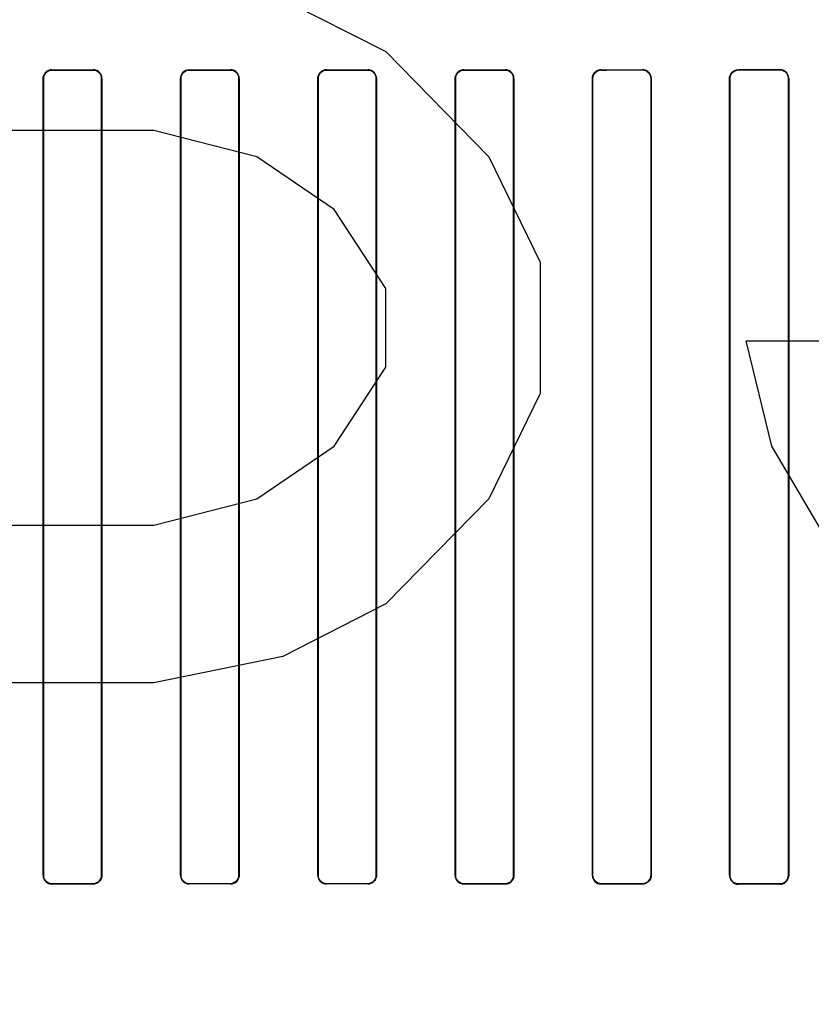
# Model space of a CAD drawing. Header units: millimetres. Extents: x 0 to 297, y 0 to 210.
# Tile 352 of 499: x 240.359 to 240.561, y 157.272 to 157.523. Entities that reach past the tile are written whole.
import ezdxf

# ---------------------------------------------------------------- set-up
doc = ezdxf.new("R2010")
doc.units = ezdxf.units.MM
doc.header["$LTSCALE"] = 16.335
doc.layers.get('0').update_dxf_attribs({"linetype": 'CONTINUOUS'})
for name, color, linetype in [('AXES_REF', 7, 'CONTINUOUS'), ('INTFCLR_1', 7, 'CONTINUOUS'), ('INTFCLR_72935', 7, 'CONTINUOUS')]:
    doc.layers.add(name, color=color, linetype=linetype)

msp = doc.modelspace()

# ---------------------------------------------------------------- linework, layer by layer
at = {"color": 7, "linetype": 'Continuous'}
for p, q in [((240.42579, 157.52822), (240.45204, 157.51482)), ((240.45204, 157.51482), (240.47829, 157.48801)), ((240.39297, 157.49471), (240.3536, 157.49471)), ((240.41922, 157.48801), (240.39297, 157.49471)), ((240.43891, 157.4746), (240.41922, 157.48801)), ((240.47829, 157.48801), (240.49141, 157.4612)), ((240.45204, 157.4545), (240.43891, 157.4746)), ((240.49141, 157.4612), (240.49141, 157.42769)), ((240.45204, 157.43439), (240.45204, 157.4545)), ((240.55047, 157.41428), (240.54391, 157.44109)), ((240.54391, 157.44109), (240.58329, 157.44109)), ((240.43891, 157.41428), (240.45204, 157.43439)), ((240.49141, 157.42769), (240.47829, 157.40088)), ((240.41922, 157.40088), (240.43891, 157.41428)), ((240.57016, 157.38077), (240.55047, 157.41428)), ((240.39297, 157.39418), (240.41922, 157.40088)), ((240.47829, 157.40088), (240.45204, 157.37407)), ((240.34047, 157.39418), (240.39297, 157.39418)), ((240.45204, 157.37407), (240.42579, 157.36067)), ((240.42579, 157.36067), (240.39297, 157.35396)), ((240.39297, 157.35396), (240.34047, 157.35396))]:
    msp.add_line(p, q, dxfattribs=at)
for radius in [6.78708, 6.7865, 6.74304]:
    msp.add_circle((241.48891, 154.71146), radius, dxfattribs=at)
for radius, start, end in [(6.72, 278.277129, 261.722871), (6.874, 113.082692, 346.830891)]:
    msp.add_arc((241.48891, 154.71146), radius, start, end, dxfattribs=at)
at = {"layer": 'AXES_REF', "color": 9, "linetype": 'Continuous'}
msp.add_circle((241.48891, 154.71146), 4.15, dxfattribs=at)
msp.add_arc((241.48891, 154.71146), 6.19116, 94.411812, 85.588188, dxfattribs=at)
at = {"layer": 'INTFCLR_1', "color": 9, "linetype": 'Continuous'}
for p, q in [((240.36697, 157.51012), (240.36697, 157.5102)), ((240.37747, 157.51019), (240.37747, 157.51012)), ((240.40197, 157.51011), (240.40197, 157.51018)), ((240.41247, 157.51018), (240.41247, 157.51011)), ((240.43697, 157.51011), (240.43697, 157.51018)), ((240.44747, 157.51018), (240.44747, 157.51011)), ((240.47197, 157.51012), (240.47197, 157.51019)), ((240.48247, 157.5102), (240.48247, 157.51012)), ((240.50697, 157.51014), (240.50697, 157.51021)), ((240.51747, 157.51022), (240.51747, 157.51015)), ((240.54197, 157.51017), (240.54197, 157.51025)), ((240.55247, 157.51026), (240.55247, 157.51018)), ((240.36472, 157.50795), (240.3648, 157.50795)), ((240.37963, 157.50795), (240.3797, 157.50795)), ((240.39974, 157.50795), (240.39981, 157.50795)), ((240.41462, 157.50795), (240.41469, 157.50795)), ((240.43474, 157.50795), (240.43481, 157.50795)), ((240.44962, 157.50795), (240.44969, 157.50795)), ((240.46973, 157.50795), (240.4698, 157.50795)), ((240.48463, 157.50795), (240.48471, 157.50795)), ((240.50471, 157.50795), (240.50478, 157.50795)), ((240.51966, 157.50795), (240.51973, 157.50795)), ((240.53967, 157.50795), (240.53975, 157.50795)), ((240.5547, 157.50795), (240.55477, 157.50795)), ((240.3648, 157.30495), (240.36472, 157.30495)), ((240.36697, 157.30271), (240.36697, 157.30279)), ((240.37747, 157.30279), (240.37747, 157.30272)), ((240.3797, 157.30495), (240.37963, 157.30495)), ((240.39981, 157.30495), (240.39974, 157.30495)), ((240.40197, 157.30273), (240.40197, 157.3028)), ((240.41247, 157.3028), (240.41247, 157.30273)), ((240.41469, 157.30495), (240.41462, 157.30495)), ((240.43481, 157.30495), (240.43474, 157.30495)), ((240.43697, 157.30273), (240.43697, 157.3028)), ((240.44747, 157.3028), (240.44747, 157.30273)), ((240.44969, 157.30495), (240.44962, 157.30495)), ((240.4698, 157.30495), (240.46973, 157.30495)), ((240.47197, 157.30272), (240.47197, 157.30279)), ((240.48247, 157.30279), (240.48247, 157.30271)), ((240.48471, 157.30495), (240.48463, 157.30495)), ((240.50478, 157.30495), (240.50471, 157.30495)), ((240.50697, 157.3027), (240.50697, 157.30277)), ((240.51747, 157.30276), (240.51747, 157.30269)), ((240.51973, 157.30495), (240.51966, 157.30495)), ((240.53975, 157.30495), (240.53967, 157.30495)), ((240.54197, 157.30266), (240.54197, 157.30274)), ((240.55247, 157.30273), (240.55247, 157.30265)), ((240.55477, 157.30495), (240.5547, 157.30495))]:
    msp.add_line(p, q, dxfattribs=at)
at = {"layer": 'INTFCLR_1', "color": 6, "linetype": 'Continuous'}
for p, q in [((240.36472, 157.50795), (240.36472, 157.30495)), ((240.3648, 157.50795), (240.3648, 157.30495)), ((240.37963, 157.30495), (240.37963, 157.50795)), ((240.3797, 157.30495), (240.3797, 157.50795)), ((240.39974, 157.50795), (240.39974, 157.30495)), ((240.39981, 157.50795), (240.39981, 157.30495)), ((240.41462, 157.30495), (240.41462, 157.50795)), ((240.41469, 157.30495), (240.41469, 157.50795)), ((240.43474, 157.50795), (240.43474, 157.30495)), ((240.43481, 157.50795), (240.43481, 157.30495)), ((240.44962, 157.30495), (240.44962, 157.50795)), ((240.44969, 157.30495), (240.44969, 157.50795)), ((240.46973, 157.50795), (240.46973, 157.30495)), ((240.4698, 157.50795), (240.4698, 157.30495)), ((240.48463, 157.30495), (240.48463, 157.50795)), ((240.48471, 157.30495), (240.48471, 157.50795)), ((240.50471, 157.50795), (240.50471, 157.30495)), ((240.50478, 157.50795), (240.50478, 157.30495)), ((240.51966, 157.30495), (240.51966, 157.50795)), ((240.51973, 157.30495), (240.51973, 157.50795)), ((240.53967, 157.50795), (240.53967, 157.30495)), ((240.53975, 157.50795), (240.53975, 157.30495)), ((240.5547, 157.30495), (240.5547, 157.50795)), ((240.55477, 157.30495), (240.55477, 157.50795))]:
    msp.add_line(p, q, dxfattribs=at)
for centre, major_axis, start_param, end_param in [((240.42472, 157.51145), (0.36509, 0), -1.729645, -1.700582), ((240.42472, 157.51145), (0.38609, 0), -1.720938, -1.693486), ((240.42472, 157.51145), (0.36509, 0), -1.633151, -1.604356), ((240.42472, 157.51145), (0.38609, 0), -1.629755, -1.60253), ((240.42472, 157.51145), (0.36509, 0), -1.537236, -1.508442), ((240.42472, 157.51145), (0.38609, 0), -1.539062, -1.511838), ((240.42472, 157.51145), (0.36509, 0), -1.441011, -1.411947), ((240.42472, 157.51145), (0.38609, 0), -1.448107, -1.420655), ((240.42472, 157.51145), (0.36509, 0), -1.343557, -1.313932), ((240.42472, 157.51145), (0.38609, 0), -1.356116, -1.328192), ((240.42472, 157.51145), (0.36509, 0), -1.243846, -1.213314), ((240.42472, 157.51145), (0.38609, 0), -1.262235, -1.233556), ((240.42472, 157.30145), (0.38609, 0), 1.693486, 1.720938), ((240.42472, 157.30145), (0.36509, 0), 1.700582, 1.729645), ((240.42472, 157.30145), (0.38609, 0), 1.60253, 1.629755), ((240.42472, 157.30145), (0.36509, 0), 1.604356, 1.633151), ((240.42472, 157.30145), (0.38609, 0), 1.511838, 1.539062), ((240.42472, 157.30145), (0.36509, 0), 1.508442, 1.537236), ((240.42472, 157.30145), (0.38609, 0), 1.420655, 1.448107), ((240.42472, 157.30145), (0.36509, 0), 1.411947, 1.441011), ((240.42472, 157.30145), (0.38609, 0), 1.328192, 1.356116), ((240.42472, 157.30145), (0.36509, 0), 1.313932, 1.343557), ((240.42472, 157.30145), (0.38609, 0), 1.233556, 1.262235), ((240.42472, 157.30145), (0.36509, 0), 1.213314, 1.243846)]:
    msp.add_ellipse(centre, major_axis=major_axis, ratio=0.003491, start_param=start_param, end_param=end_param, dxfattribs=at)
for points, knots in [([(240.36472, 157.50795), (240.36472, 157.50847), (240.36514, 157.50966), (240.36634, 157.5102), (240.36697, 157.5102)], [0, 0, 0, 0, 0.453611, 1, 1, 1, 1]), ([(240.36697, 157.51012), (240.36641, 157.51012), (240.36526, 157.50966), (240.3648, 157.5085), (240.3648, 157.50795)], [0, 0, 0, 0, 0.502967, 1, 1, 1, 1]), ([(240.3797, 157.50795), (240.3797, 157.50852), (240.37922, 157.50971), (240.37804, 157.51019), (240.37747, 157.51019)], [0, 0, 0, 0, 0.499539, 1, 1, 1, 1]), ([(240.37963, 157.50795), (240.37963, 157.50846), (240.37922, 157.5096), (240.37807, 157.51012), (240.37747, 157.51012)], [0, 0, 0, 0, 0.455659, 1, 1, 1, 1]), ([(240.39974, 157.50795), (240.39974, 157.50848), (240.40016, 157.50965), (240.40135, 157.51018), (240.40197, 157.51018)], [0, 0, 0, 0, 0.459315, 1, 1, 1, 1]), ([(240.40197, 157.51011), (240.40141, 157.51011), (240.40027, 157.50965), (240.39981, 157.5085), (240.39981, 157.50795)], [0, 0, 0, 0, 0.501233, 1, 1, 1, 1]), ([(240.41469, 157.50795), (240.41469, 157.50852), (240.41422, 157.50971), (240.41303, 157.51018), (240.41247, 157.51018)], [0, 0, 0, 0, 0.500819, 1, 1, 1, 1]), ([(240.41462, 157.50795), (240.41462, 157.50845), (240.41422, 157.50959), (240.41306, 157.51011), (240.41247, 157.51011)], [0, 0, 0, 0, 0.453813, 1, 1, 1, 1]), ([(240.43474, 157.50795), (240.43474, 157.50847), (240.43515, 157.50964), (240.43635, 157.51018), (240.43697, 157.51018)], [0, 0, 0, 0, 0.453711, 1, 1, 1, 1]), ([(240.43697, 157.51011), (240.43641, 157.51011), (240.43527, 157.50965), (240.43481, 157.5085), (240.43481, 157.50795)], [0, 0, 0, 0, 0.50096, 1, 1, 1, 1]), ([(240.44969, 157.50795), (240.44969, 157.50852), (240.44922, 157.50971), (240.44803, 157.51018), (240.44747, 157.51018)], [0, 0, 0, 0, 0.500481, 1, 1, 1, 1]), ([(240.44962, 157.50795), (240.44962, 157.50846), (240.44921, 157.5096), (240.44806, 157.51011), (240.44747, 157.51011)], [0, 0, 0, 0, 0.459192, 1, 1, 1, 1]), ([(240.46973, 157.50795), (240.46973, 157.50847), (240.47015, 157.50965), (240.47134, 157.51019), (240.47197, 157.51019)], [0, 0, 0, 0, 0.455466, 1, 1, 1, 1]), ([(240.47197, 157.51012), (240.47141, 157.51012), (240.47026, 157.50965), (240.4698, 157.5085), (240.4698, 157.50795)], [0, 0, 0, 0, 0.502135, 1, 1, 1, 1]), ([(240.48471, 157.50795), (240.48471, 157.50853), (240.48423, 157.50972), (240.48304, 157.5102), (240.48247, 157.5102)], [0, 0, 0, 0, 0.498498, 1, 1, 1, 1]), ([(240.48463, 157.50795), (240.48463, 157.50846), (240.48423, 157.5096), (240.48307, 157.51012), (240.48247, 157.51012)], [0, 0, 0, 0, 0.453787, 1, 1, 1, 1]), ([(240.50471, 157.50795), (240.50471, 157.50847), (240.50512, 157.50966), (240.50633, 157.51021), (240.50697, 157.51021)], [0, 0, 0, 0, 0.449916, 1, 1, 1, 1]), ([(240.50697, 157.51014), (240.5064, 157.51014), (240.50524, 157.50967), (240.50478, 157.50851), (240.50478, 157.50795)], [0, 0, 0, 0, 0.504817, 1, 1, 1, 1]), ([(240.51973, 157.50795), (240.51973, 157.50847), (240.51933, 157.50966), (240.51811, 157.51022), (240.51747, 157.51022)], [0, 0, 0, 0, 0.442114, 1, 1, 1, 1]), ([(240.51966, 157.50795), (240.51966, 157.50846), (240.51926, 157.50961), (240.51808, 157.51015), (240.51747, 157.51015)], [0, 0, 0, 0, 0.449607, 1, 1, 1, 1]), ([(240.53967, 157.50795), (240.53967, 157.50847), (240.54009, 157.50968), (240.54132, 157.51025), (240.54197, 157.51025)], [0, 0, 0, 0, 0.444674, 1, 1, 1, 1]), ([(240.54197, 157.51017), (240.54139, 157.51017), (240.54021, 157.50968), (240.53975, 157.50851), (240.53975, 157.50795)], [0, 0, 0, 0, 0.509134, 1, 1, 1, 1]), ([(240.55477, 157.50795), (240.55477, 157.50847), (240.55437, 157.50968), (240.55313, 157.51026), (240.55247, 157.51026)], [0, 0, 0, 0, 0.436745, 1, 1, 1, 1]), ([(240.5547, 157.50795), (240.5547, 157.50845), (240.5543, 157.50962), (240.5531, 157.51018), (240.55247, 157.51018)], [0, 0, 0, 0, 0.438001, 1, 1, 1, 1]), ([(240.36472, 157.30495), (240.36472, 157.30438), (240.3652, 157.30319), (240.36639, 157.30271), (240.36697, 157.30271)], [0, 0, 0, 0, 0.498499, 1, 1, 1, 1]), ([(240.3648, 157.30495), (240.3648, 157.30445), (240.3652, 157.30331), (240.36636, 157.30279), (240.36697, 157.30279)], [0, 0, 0, 0, 0.453787, 1, 1, 1, 1]), ([(240.37747, 157.30279), (240.37802, 157.30279), (240.37917, 157.30326), (240.37963, 157.30441), (240.37963, 157.30495)], [0, 0, 0, 0, 0.502137, 1, 1, 1, 1]), ([(240.3797, 157.30495), (240.3797, 157.30444), (240.37928, 157.30326), (240.37809, 157.30272), (240.37747, 157.30272)], [0, 0, 0, 0, 0.455466, 1, 1, 1, 1]), ([(240.39974, 157.30495), (240.39974, 157.30439), (240.40021, 157.3032), (240.4014, 157.30273), (240.40197, 157.30273)], [0, 0, 0, 0, 0.500481, 1, 1, 1, 1]), ([(240.39981, 157.30495), (240.39981, 157.30445), (240.40022, 157.30331), (240.40137, 157.3028), (240.40197, 157.3028)], [0, 0, 0, 0, 0.459192, 1, 1, 1, 1]), ([(240.41247, 157.3028), (240.41302, 157.3028), (240.41416, 157.30326), (240.41462, 157.30441), (240.41462, 157.30495)], [0, 0, 0, 0, 0.500961, 1, 1, 1, 1]), ([(240.41469, 157.30495), (240.41469, 157.30444), (240.41428, 157.30327), (240.41309, 157.30273), (240.41247, 157.30273)], [0, 0, 0, 0, 0.453711, 1, 1, 1, 1]), ([(240.43474, 157.30495), (240.43474, 157.30439), (240.43522, 157.3032), (240.4364, 157.30273), (240.43697, 157.30273)], [0, 0, 0, 0, 0.500819, 1, 1, 1, 1]), ([(240.43481, 157.30495), (240.43481, 157.30446), (240.43521, 157.30332), (240.43637, 157.3028), (240.43697, 157.3028)], [0, 0, 0, 0, 0.453813, 1, 1, 1, 1]), ([(240.44747, 157.3028), (240.44802, 157.3028), (240.44916, 157.30326), (240.44962, 157.30441), (240.44962, 157.30495)], [0, 0, 0, 0, 0.501232, 1, 1, 1, 1]), ([(240.44969, 157.30495), (240.44969, 157.30443), (240.44927, 157.30326), (240.44808, 157.30273), (240.44747, 157.30273)], [0, 0, 0, 0, 0.459316, 1, 1, 1, 1]), ([(240.46973, 157.30495), (240.46973, 157.30438), (240.47021, 157.3032), (240.47139, 157.30272), (240.47197, 157.30272)], [0, 0, 0, 0, 0.499537, 1, 1, 1, 1]), ([(240.4698, 157.30495), (240.4698, 157.30445), (240.47021, 157.30331), (240.47137, 157.30279), (240.47197, 157.30279)], [0, 0, 0, 0, 0.455659, 1, 1, 1, 1]), ([(240.48247, 157.30279), (240.48302, 157.30279), (240.48417, 157.30325), (240.48463, 157.3044), (240.48463, 157.30495)], [0, 0, 0, 0, 0.502968, 1, 1, 1, 1]), ([(240.48471, 157.30495), (240.48471, 157.30444), (240.48429, 157.30325), (240.48309, 157.30271), (240.48247, 157.30271)], [0, 0, 0, 0, 0.453611, 1, 1, 1, 1]), ([(240.50471, 157.30495), (240.50471, 157.30438), (240.50519, 157.30318), (240.50639, 157.3027), (240.50697, 157.3027)], [0, 0, 0, 0, 0.496563, 1, 1, 1, 1]), ([(240.50478, 157.30495), (240.50478, 157.30445), (240.50519, 157.3033), (240.50635, 157.30277), (240.50697, 157.30277)], [0, 0, 0, 0, 0.450447, 1, 1, 1, 1]), ([(240.51747, 157.30276), (240.51803, 157.30276), (240.5192, 157.30324), (240.51966, 157.3044), (240.51966, 157.30495)], [0, 0, 0, 0, 0.506254, 1, 1, 1, 1]), ([(240.51973, 157.30495), (240.51973, 157.30444), (240.51932, 157.30324), (240.5181, 157.30269), (240.51747, 157.30269)], [0, 0, 0, 0, 0.448932, 1, 1, 1, 1]), ([(240.53967, 157.30495), (240.53967, 157.30444), (240.54008, 157.30324), (240.54131, 157.30266), (240.54197, 157.30266)], [0, 0, 0, 0, 0.439306, 1, 1, 1, 1]), ([(240.53975, 157.30495), (240.53975, 157.30445), (240.54015, 157.30329), (240.54134, 157.30274), (240.54197, 157.30274)], [0, 0, 0, 0, 0.445822, 1, 1, 1, 1]), ([(240.55247, 157.30273), (240.55305, 157.30273), (240.55423, 157.30322), (240.5547, 157.3044), (240.5547, 157.30495)], [0, 0, 0, 0, 0.511254, 1, 1, 1, 1]), ([(240.55247, 157.30265), (240.55301, 157.30265), (240.55422, 157.30308), (240.55477, 157.30432), (240.55477, 157.30495)], [0, 0, 0, 0, 0.459212, 1, 1, 1, 1])]:
    msp.add_open_spline(points, degree=3, knots=knots, dxfattribs=at)
at = {"layer": 'INTFCLR_72935', "color": 9, "linetype": 'Continuous'}
for p, q in [((240.36697, 157.5102), (240.36697, 157.51012)), ((240.37747, 157.51012), (240.37747, 157.51019)), ((240.40197, 157.51018), (240.40197, 157.51011)), ((240.41247, 157.51011), (240.41247, 157.51018)), ((240.43697, 157.51018), (240.43697, 157.51011)), ((240.44747, 157.51011), (240.44747, 157.51018)), ((240.47197, 157.51019), (240.47197, 157.51012)), ((240.48247, 157.51012), (240.48247, 157.5102)), ((240.50697, 157.51021), (240.50697, 157.51014)), ((240.51747, 157.51015), (240.51747, 157.51022)), ((240.54197, 157.51025), (240.54197, 157.51017)), ((240.55247, 157.51018), (240.55247, 157.51026)), ((240.3648, 157.50795), (240.36472, 157.50795)), ((240.3797, 157.50795), (240.37963, 157.50795)), ((240.39981, 157.50795), (240.39974, 157.50795)), ((240.41469, 157.50795), (240.41462, 157.50795)), ((240.43481, 157.50795), (240.43474, 157.50795)), ((240.44969, 157.50795), (240.44962, 157.50795)), ((240.4698, 157.50795), (240.46973, 157.50795)), ((240.48471, 157.50795), (240.48463, 157.50795)), ((240.50478, 157.50795), (240.50471, 157.50795)), ((240.51973, 157.50795), (240.51966, 157.50795)), ((240.53975, 157.50795), (240.53967, 157.50795)), ((240.55477, 157.50795), (240.5547, 157.50795)), ((240.36472, 157.30495), (240.3648, 157.30495)), ((240.36697, 157.30279), (240.36697, 157.30271)), ((240.37747, 157.30272), (240.37747, 157.30279)), ((240.37963, 157.30495), (240.3797, 157.30495)), ((240.39974, 157.30495), (240.39981, 157.30495)), ((240.40197, 157.3028), (240.40197, 157.30273)), ((240.41247, 157.30273), (240.41247, 157.3028)), ((240.41462, 157.30495), (240.41469, 157.30495)), ((240.43474, 157.30495), (240.43481, 157.30495)), ((240.43697, 157.3028), (240.43697, 157.30273)), ((240.44747, 157.30273), (240.44747, 157.3028)), ((240.44962, 157.30495), (240.44969, 157.30495)), ((240.46973, 157.30495), (240.4698, 157.30495)), ((240.47197, 157.30279), (240.47197, 157.30272)), ((240.48247, 157.30271), (240.48247, 157.30279)), ((240.48463, 157.30495), (240.48471, 157.30495)), ((240.50471, 157.30495), (240.50478, 157.30495)), ((240.50697, 157.30277), (240.50697, 157.3027)), ((240.51747, 157.30269), (240.51747, 157.30276)), ((240.51966, 157.30495), (240.51973, 157.30495)), ((240.53967, 157.30495), (240.53975, 157.30495)), ((240.54197, 157.30274), (240.54197, 157.30266)), ((240.55247, 157.30265), (240.55247, 157.30273)), ((240.5547, 157.30495), (240.55477, 157.30495))]:
    msp.add_line(p, q, dxfattribs=at)
at = {"layer": 'INTFCLR_72935', "color": 6, "linetype": 'Continuous'}
for p, q in [((240.36472, 157.30495), (240.36472, 157.50795)), ((240.3648, 157.30495), (240.3648, 157.50795)), ((240.37963, 157.50795), (240.37963, 157.30495)), ((240.3797, 157.50795), (240.3797, 157.30495)), ((240.39974, 157.30495), (240.39974, 157.50795)), ((240.39981, 157.30495), (240.39981, 157.50795)), ((240.41462, 157.50795), (240.41462, 157.30495)), ((240.41469, 157.50795), (240.41469, 157.30495)), ((240.43474, 157.30495), (240.43474, 157.50795)), ((240.43481, 157.30495), (240.43481, 157.50795)), ((240.44962, 157.50795), (240.44962, 157.30495)), ((240.44969, 157.50795), (240.44969, 157.30495)), ((240.46973, 157.30495), (240.46973, 157.50795)), ((240.4698, 157.30495), (240.4698, 157.50795)), ((240.48463, 157.50795), (240.48463, 157.30495)), ((240.48471, 157.50795), (240.48471, 157.30495)), ((240.50471, 157.30495), (240.50471, 157.50795)), ((240.50478, 157.30495), (240.50478, 157.50795)), ((240.51966, 157.50795), (240.51966, 157.30495)), ((240.51973, 157.50795), (240.51973, 157.30495)), ((240.53967, 157.30495), (240.53967, 157.50795)), ((240.53975, 157.30495), (240.53975, 157.50795)), ((240.5547, 157.50795), (240.5547, 157.30495)), ((240.55477, 157.50795), (240.55477, 157.30495))]:
    msp.add_line(p, q, dxfattribs=at)
for centre, major_axis, start_param, end_param in [((240.42472, 157.51145), (0.36509, 0), -1.729645, -1.700582), ((240.42472, 157.51145), (0.38609, 0), -1.720938, -1.693486), ((240.42472, 157.51145), (0.36509, 0), -1.633151, -1.604356), ((240.42472, 157.51145), (0.38609, 0), -1.629755, -1.60253), ((240.42472, 157.51145), (0.36509, 0), -1.537236, -1.508442), ((240.42472, 157.51145), (0.38609, 0), -1.539062, -1.511838), ((240.42472, 157.51145), (0.36509, 0), -1.441011, -1.411947), ((240.42472, 157.51145), (0.38609, 0), -1.448107, -1.420655), ((240.42472, 157.51145), (0.36509, 0), -1.343557, -1.313932), ((240.42472, 157.51145), (0.38609, 0), -1.356116, -1.328192), ((240.42472, 157.51145), (0.36509, 0), -1.243846, -1.213314), ((240.42472, 157.51145), (0.38609, 0), -1.262235, -1.233556), ((240.42472, 157.30145), (0.38609, 0), 1.693486, 1.720938), ((240.42472, 157.30145), (0.36509, 0), 1.700582, 1.729645), ((240.42472, 157.30145), (0.38609, 0), 1.60253, 1.629755), ((240.42472, 157.30145), (0.36509, 0), 1.604356, 1.633151), ((240.42472, 157.30145), (0.38609, 0), 1.511838, 1.539062), ((240.42472, 157.30145), (0.36509, 0), 1.508442, 1.537236), ((240.42472, 157.30145), (0.38609, 0), 1.420655, 1.448107), ((240.42472, 157.30145), (0.36509, 0), 1.411947, 1.441011), ((240.42472, 157.30145), (0.38609, 0), 1.328192, 1.356116), ((240.42472, 157.30145), (0.36509, 0), 1.313932, 1.343557), ((240.42472, 157.30145), (0.38609, 0), 1.233556, 1.262235), ((240.42472, 157.30145), (0.36509, 0), 1.213314, 1.243846)]:
    msp.add_ellipse(centre, major_axis=major_axis, ratio=0.003491, start_param=start_param, end_param=end_param, dxfattribs=at)
for points, knots in [([(240.36697, 157.5102), (240.36638, 157.5102), (240.36519, 157.50971), (240.36472, 157.50852), (240.36472, 157.50795)], [0, 0, 0, 0, 0.509349, 1, 1, 1, 1]), ([(240.3648, 157.50795), (240.3648, 157.50846), (240.3652, 157.5096), (240.36636, 157.51012), (240.36697, 157.51012)], [0, 0, 0, 0, 0.453787, 1, 1, 1, 1]), ([(240.3797, 157.50795), (240.3797, 157.50847), (240.37928, 157.50965), (240.37809, 157.51019), (240.37747, 157.51019)], [0, 0, 0, 0, 0.455466, 1, 1, 1, 1]), ([(240.37747, 157.51012), (240.37803, 157.51012), (240.37918, 157.50964), (240.37963, 157.5085), (240.37963, 157.50795)], [0, 0, 0, 0, 0.510179, 1, 1, 1, 1]), ([(240.40197, 157.51018), (240.40138, 157.51018), (240.4002, 157.50969), (240.39974, 157.50851), (240.39974, 157.50795)], [0, 0, 0, 0, 0.511746, 1, 1, 1, 1]), ([(240.39981, 157.50795), (240.39981, 157.50846), (240.40022, 157.5096), (240.40137, 157.51011), (240.40197, 157.51011)], [0, 0, 0, 0, 0.459192, 1, 1, 1, 1]), ([(240.41469, 157.50795), (240.41469, 157.50847), (240.41428, 157.50964), (240.41309, 157.51018), (240.41247, 157.51018)], [0, 0, 0, 0, 0.453711, 1, 1, 1, 1]), ([(240.41247, 157.51011), (240.41302, 157.51011), (240.41417, 157.50964), (240.41462, 157.5085), (240.41462, 157.50795)], [0, 0, 0, 0, 0.506381, 1, 1, 1, 1]), ([(240.43697, 157.51018), (240.43639, 157.51018), (240.43521, 157.5097), (240.43474, 157.50852), (240.43474, 157.50795)], [0, 0, 0, 0, 0.506297, 1, 1, 1, 1]), ([(240.43481, 157.50795), (240.43481, 157.50845), (240.43521, 157.50959), (240.43637, 157.51011), (240.43697, 157.51011)], [0, 0, 0, 0, 0.453813, 1, 1, 1, 1]), ([(240.44969, 157.50795), (240.44969, 157.50848), (240.44927, 157.50965), (240.44808, 157.51018), (240.44747, 157.51018)], [0, 0, 0, 0, 0.459315, 1, 1, 1, 1]), ([(240.44747, 157.51011), (240.44803, 157.51011), (240.44918, 157.50963), (240.44962, 157.50849), (240.44962, 157.50795)], [0, 0, 0, 0, 0.511587, 1, 1, 1, 1]), ([(240.47197, 157.51019), (240.47138, 157.51019), (240.47019, 157.5097), (240.46973, 157.50851), (240.46973, 157.50795)], [0, 0, 0, 0, 0.510275, 1, 1, 1, 1]), ([(240.4698, 157.50795), (240.4698, 157.50846), (240.47021, 157.5096), (240.47137, 157.51012), (240.47197, 157.51012)], [0, 0, 0, 0, 0.455659, 1, 1, 1, 1]), ([(240.48471, 157.50795), (240.48471, 157.50847), (240.48429, 157.50966), (240.48309, 157.5102), (240.48247, 157.5102)], [0, 0, 0, 0, 0.453611, 1, 1, 1, 1]), ([(240.48247, 157.51012), (240.48303, 157.51012), (240.48418, 157.50965), (240.48463, 157.5085), (240.48463, 157.50795)], [0, 0, 0, 0, 0.509046, 1, 1, 1, 1]), ([(240.50697, 157.51021), (240.50638, 157.51021), (240.50518, 157.50972), (240.50471, 157.50852), (240.50471, 157.50795)], [0, 0, 0, 0, 0.508852, 1, 1, 1, 1]), ([(240.50478, 157.50795), (240.50478, 157.50846), (240.50519, 157.50961), (240.50635, 157.51014), (240.50697, 157.51014)], [0, 0, 0, 0, 0.450447, 1, 1, 1, 1]), ([(240.51973, 157.50795), (240.51973, 157.50847), (240.51932, 157.50967), (240.5181, 157.51022), (240.51747, 157.51022)], [0, 0, 0, 0, 0.448931, 1, 1, 1, 1]), ([(240.51747, 157.51015), (240.51804, 157.51015), (240.51921, 157.50966), (240.51966, 157.5085), (240.51966, 157.50795)], [0, 0, 0, 0, 0.512262, 1, 1, 1, 1]), ([(240.53967, 157.50795), (240.53967, 157.50847), (240.54008, 157.50967), (240.54131, 157.51025), (240.54197, 157.51025)], [0, 0, 0, 0, 0.439306, 1, 1, 1, 1]), ([(240.53975, 157.50795), (240.53975, 157.50846), (240.54015, 157.50962), (240.54134, 157.51017), (240.54197, 157.51017)], [0, 0, 0, 0, 0.445822, 1, 1, 1, 1]), ([(240.55477, 157.50795), (240.55477, 157.50848), (240.55436, 157.50969), (240.55312, 157.51026), (240.55247, 157.51026)], [0, 0, 0, 0, 0.443145, 1, 1, 1, 1]), ([(240.55247, 157.51018), (240.55292, 157.51018), (240.55408, 157.50984), (240.5547, 157.50864), (240.5547, 157.50795)], [0, 0, 0, 0, 0.397667, 1, 1, 1, 1]), ([(240.36472, 157.30495), (240.36472, 157.30444), (240.36514, 157.30325), (240.36634, 157.30271), (240.36697, 157.30271)], [0, 0, 0, 0, 0.453611, 1, 1, 1, 1]), ([(240.36697, 157.30279), (240.3664, 157.30279), (240.36525, 157.30326), (240.3648, 157.30441), (240.3648, 157.30495)], [0, 0, 0, 0, 0.509046, 1, 1, 1, 1]), ([(240.37963, 157.30495), (240.37963, 157.30445), (240.37922, 157.30331), (240.37807, 157.30279), (240.37747, 157.30279)], [0, 0, 0, 0, 0.455659, 1, 1, 1, 1]), ([(240.37747, 157.30272), (240.37805, 157.30272), (240.37924, 157.30321), (240.3797, 157.3044), (240.3797, 157.30495)], [0, 0, 0, 0, 0.510275, 1, 1, 1, 1]), ([(240.39974, 157.30495), (240.39974, 157.30443), (240.40016, 157.30326), (240.40135, 157.30273), (240.40197, 157.30273)], [0, 0, 0, 0, 0.459316, 1, 1, 1, 1]), ([(240.40197, 157.3028), (240.4014, 157.3028), (240.40026, 157.30327), (240.39981, 157.30442), (240.39981, 157.30495)], [0, 0, 0, 0, 0.511587, 1, 1, 1, 1]), ([(240.41462, 157.30495), (240.41462, 157.30446), (240.41422, 157.30332), (240.41306, 157.3028), (240.41247, 157.3028)], [0, 0, 0, 0, 0.453813, 1, 1, 1, 1]), ([(240.41247, 157.30273), (240.41304, 157.30273), (240.41422, 157.30321), (240.41469, 157.30439), (240.41469, 157.30495)], [0, 0, 0, 0, 0.506297, 1, 1, 1, 1]), ([(240.43474, 157.30495), (240.43474, 157.30444), (240.43515, 157.30327), (240.43635, 157.30273), (240.43697, 157.30273)], [0, 0, 0, 0, 0.453711, 1, 1, 1, 1]), ([(240.43697, 157.3028), (240.43641, 157.3028), (240.43526, 157.30327), (240.43481, 157.30441), (240.43481, 157.30495)], [0, 0, 0, 0, 0.506381, 1, 1, 1, 1]), ([(240.44962, 157.30495), (240.44962, 157.30445), (240.44921, 157.30331), (240.44806, 157.3028), (240.44747, 157.3028)], [0, 0, 0, 0, 0.459192, 1, 1, 1, 1]), ([(240.44747, 157.30273), (240.44805, 157.30273), (240.44923, 157.30322), (240.44969, 157.3044), (240.44969, 157.30495)], [0, 0, 0, 0, 0.511746, 1, 1, 1, 1]), ([(240.46973, 157.30495), (240.46973, 157.30444), (240.47015, 157.30326), (240.47134, 157.30272), (240.47197, 157.30272)], [0, 0, 0, 0, 0.455466, 1, 1, 1, 1]), ([(240.47197, 157.30279), (240.4714, 157.30279), (240.47025, 157.30327), (240.4698, 157.30441), (240.4698, 157.30495)], [0, 0, 0, 0, 0.510179, 1, 1, 1, 1]), ([(240.48463, 157.30495), (240.48463, 157.30445), (240.48423, 157.30331), (240.48307, 157.30279), (240.48247, 157.30279)], [0, 0, 0, 0, 0.453787, 1, 1, 1, 1]), ([(240.48247, 157.30271), (240.48305, 157.30271), (240.48424, 157.3032), (240.48471, 157.30439), (240.48471, 157.30495)], [0, 0, 0, 0, 0.509349, 1, 1, 1, 1]), ([(240.50471, 157.30495), (240.50471, 157.30444), (240.50512, 157.30325), (240.50633, 157.3027), (240.50697, 157.3027)], [0, 0, 0, 0, 0.449916, 1, 1, 1, 1]), ([(240.50697, 157.30277), (240.5064, 157.30277), (240.50524, 157.30325), (240.50478, 157.30441), (240.50478, 157.30495)], [0, 0, 0, 0, 0.508383, 1, 1, 1, 1]), ([(240.51973, 157.30495), (240.51973, 157.30444), (240.51933, 157.30325), (240.51811, 157.30269), (240.51747, 157.30269)], [0, 0, 0, 0, 0.442115, 1, 1, 1, 1]), ([(240.51966, 157.30495), (240.51966, 157.30445), (240.51926, 157.3033), (240.51808, 157.30276), (240.51747, 157.30276)], [0, 0, 0, 0, 0.449607, 1, 1, 1, 1]), ([(240.53967, 157.30495), (240.53967, 157.30444), (240.54009, 157.30323), (240.54132, 157.30266), (240.54197, 157.30266)], [0, 0, 0, 0, 0.444674, 1, 1, 1, 1]), ([(240.54197, 157.30274), (240.54139, 157.30274), (240.54021, 157.30323), (240.53975, 157.3044), (240.53975, 157.30495)], [0, 0, 0, 0, 0.512924, 1, 1, 1, 1]), ([(240.55477, 157.30495), (240.55477, 157.30444), (240.55437, 157.30323), (240.55313, 157.30265), (240.55247, 157.30265)], [0, 0, 0, 0, 0.436747, 1, 1, 1, 1]), ([(240.5547, 157.30495), (240.5547, 157.30445), (240.55429, 157.30328), (240.5531, 157.30273), (240.55247, 157.30273)], [0, 0, 0, 0, 0.443691, 1, 1, 1, 1])]:
    msp.add_open_spline(points, degree=3, knots=knots, dxfattribs=at)

doc.saveas('drawing.dxf')
